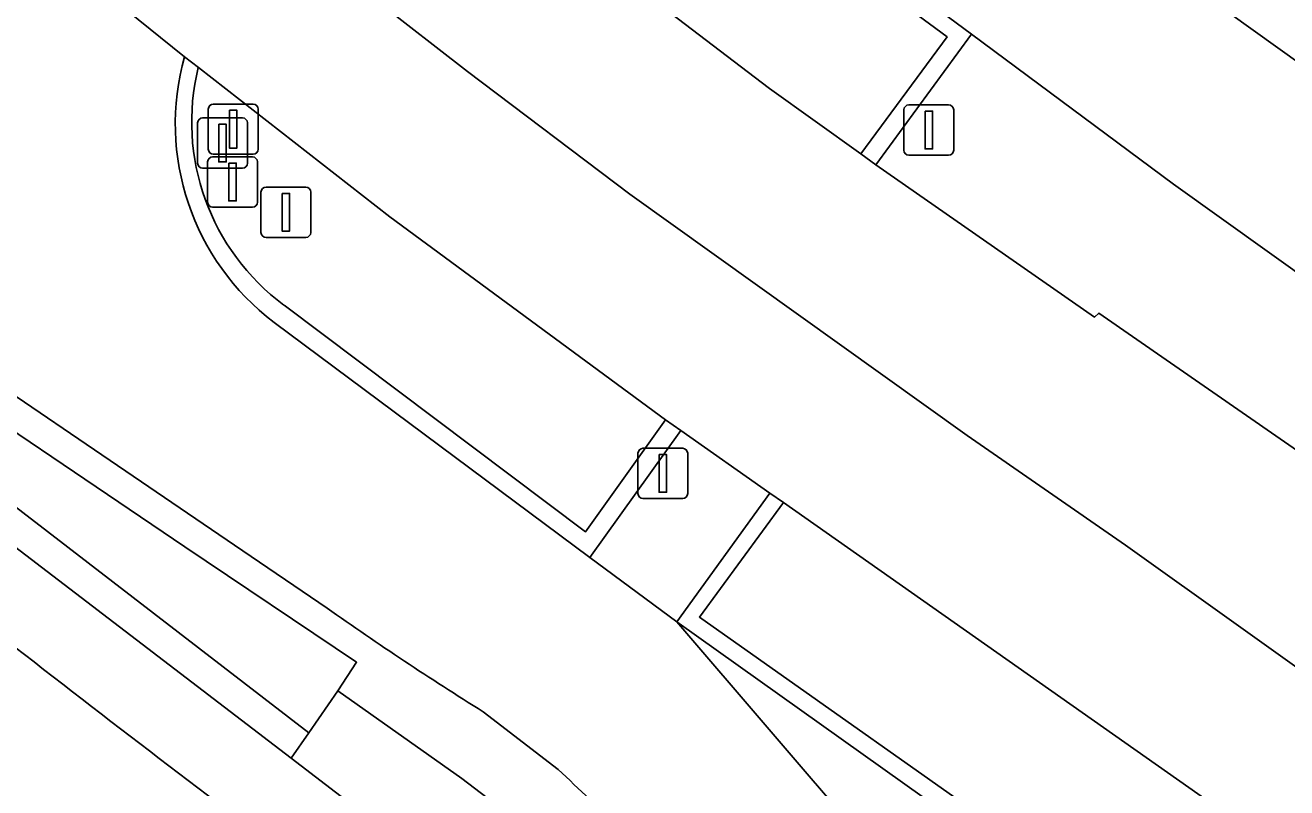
# Model space of a CAD drawing. Extents: x 159489 to 160304, y 383825 to 384531.
# Drawn here: x 160176.96 to 160202.04, y 384018.7 to 384033.86 of the extents above; entities that cross this region are included whole.
import ezdxf

# ---------------------------------------------------------------- set-up
doc = ezdxf.new("R2010")
doc.units = 0
for name, color, linetype in [('IMGEO_Berm_groen', 7, 'Continuous'), ('IMGEO_Berm_halfverhard', 7, 'Continuous'), ('IMGEO_Berm_open', 7, 'Continuous'), ('IMGEO_Fietspad_gesloten', 7, 'Continuous'), ('IMGEO_Fietspad_open', 7, 'Continuous'), ('IMGEO_Lichtmast', 7, 'Continuous'), ('IMGEO_OVBaan_gesloten', 7, 'Continuous'), ('IMGEO_Rijbaan_lokaal_gesloten', 7, 'Continuous'), ('IMGEO_Verkeersbordpaal', 7, 'Continuous'), ('IMGEO_Verkeersregelinstallatiepaal', 7, 'Continuous'), ('IMGEO_Voetpad_open', 7, 'Continuous')]:
    doc.layers.add(name, color=color, linetype=linetype)

msp = doc.modelspace()

# ---------------------------------------------------------------- linework, layer by layer
at = {"layer": 'IMGEO_Berm_groen'}
for points in [[(160184.352, 384038.247), (160191.759, 384032.603), (160193.57, 384031.3), (160195.287, 384033.625), (160191.647, 384036.314), (160190.258, 384037.272), (160189.182, 384038.005)], [(160184.203, 384030.049), (160180.398, 384033.017)], [(160182.102, 384028.296), (160188.098, 384023.789), (160189.688, 384026.016), (160184.203, 384030.049)], [(160214.093, 384008.867), (160192.033, 384024.368), (160190.364, 384022.091), (160197.288, 384017.199), (160207.188, 384010.424), (160214.517, 384005.523)]]:
    msp.add_lwpolyline(points, dxfattribs=at)
msp.add_lwpolyline([(160171.284, 384029.491), (160170.808, 384028.865), (160182.593, 384019.793), (160183.174, 384020.627), (160183.545, 384021.196), (160180.13, 384023.491), (160174.4, 384027.36)], close=True, dxfattribs=at)
msp.add_arc((160184.791, 384031.935), 4.525, 166.1599, 233.5332, dxfattribs=at)
at = {"layer": 'IMGEO_Berm_halfverhard'}
msp.add_lwpolyline([(160170.808, 384028.865), (160170.479, 384028.424), (160173.322, 384026.105), (160182.241, 384019.286), (160182.593, 384019.793)], close=True, dxfattribs=at)
at = {"layer": 'IMGEO_Berm_open'}
for points in [[(160189.182, 384038.005), (160190.258, 384037.272), (160191.647, 384036.314), (160195.287, 384033.625), (160193.57, 384031.3), (160193.87, 384031.084), (160195.774, 384033.682), (160191.38, 384036.932)], [(160180.398, 384033.017), (160180.122, 384033.232)], [(160182.958, 384022.269), (160181.12, 384023.521), (160173.988, 384028.376), (160171.632, 384029.97)], [(160171.284, 384029.491), (160174.4, 384027.36), (160180.13, 384023.491), (160183.545, 384021.196), (160183.174, 384020.627), (160185.635, 384018.885), (160186.76, 384018.031), (160186.824, 384017.982), (160187.238, 384018.475), (160187.884, 384017.918), (160189.171, 384016.251), (160191.88, 384012.729), (160194.18, 384010.263), (160198.414, 384007.124), (160210.912, 383998.526), (160221.742, 383991.739), (160229.786, 383987.367), (160226.956, 383984.813), (160226.628, 383984.32), (160227.188, 383983.998), (160230.463, 383987.072)], [(160181.904, 384027.951), (160188.181, 384023.28), (160189.992, 384025.804), (160189.688, 384026.016), (160188.098, 384023.789), (160182.102, 384028.296)], [(160192.033, 384024.368), (160191.765, 384024.556), (160189.912, 384022.001), (160197.279, 384016.758), (160211.975, 384006.752)], [(160214.517, 384005.523), (160207.188, 384010.424), (160197.288, 384017.199), (160190.364, 384022.091), (160192.033, 384024.368)], [(160187.554, 384019.061), (160186.06, 384020.211)]]:
    msp.add_lwpolyline(points, dxfattribs=at)
for centre, radius, start, end in [((160184.899, 384031.903), 4.959, 164.4531, 232.8394), ((160184.791, 384031.935), 4.525, 166.1599, 233.5332), ((160223.002, 384079.261), 69.654, 234.90674, 237.96925), ((160169.438, 383999.34), 26.779, 43.7478, 47.4296)]:
    msp.add_arc(centre, radius, start, end, dxfattribs=at)
at = {"layer": 'IMGEO_Fietspad_gesloten'}
for points in [[(160190.32, 384042.344), (160190.124, 384042.528), (160191.225, 384040.314), (160199.413, 384035.17), (160208.24, 384028.84), (160208.429, 384029.157), (160209.569, 384030.792), (160203.564, 384035.071), (160202.579, 384035.729)], [(160186.285, 384016.225), (160185.689, 384016.64), (160184.291, 384017.718), (160182.241, 384019.286), (160173.322, 384026.105), (160170.479, 384028.424)]]:
    msp.add_lwpolyline(points, dxfattribs=at)
msp.add_arc((160411.383, 384322.615), 381.739, 230.65996, 232.98021, dxfattribs=at)
at = {"layer": 'IMGEO_Fietspad_open'}
msp.add_lwpolyline([(160189.912, 384022.001), (160191.765, 384024.556), (160189.992, 384025.804), (160188.181, 384023.28)], close=True, dxfattribs=at)
at = {"layer": 'IMGEO_Lichtmast'}
for p, q in [((160181.744, 384030.64), (160182.534, 384030.64)), ((160182.534, 384030.64), (160181.744, 384030.64)), ((160181.644, 384029.74), (160181.644, 384030.54)), ((160181.644, 384030.54), (160181.644, 384029.74)), ((160182.634, 384030.54), (160182.634, 384029.74)), ((160182.634, 384029.74), (160182.634, 384030.54)), ((160182.534, 384029.64), (160181.744, 384029.64)), ((160181.744, 384029.64), (160182.534, 384029.64))]:
    msp.add_line(p, q, dxfattribs=at)
msp.add_lwpolyline([(160182.064, 384030.515), (160182.214, 384030.515), (160182.214, 384029.765), (160182.064, 384029.765), (160182.064, 384030.515)], dxfattribs=at)
for centre, start, end in [((160181.744, 384030.54), 90, 180), ((160181.744, 384030.54), 90, 180), ((160182.534, 384030.54), 0, 90), ((160182.534, 384030.54), 360, 90), ((160181.744, 384029.74), 180, 270), ((160181.744, 384029.74), 180, 270), ((160182.534, 384029.74), 270, 0), ((160182.534, 384029.74), 270, 0)]:
    msp.add_arc(centre, 0.1, start, end, dxfattribs=at)
at = {"layer": 'IMGEO_OVBaan_gesloten'}
for points in [[(160140.973, 384071.696), (160132.364, 384080.101), (160126.671, 384085.78), (160121.497, 384090.909), (160120.074, 384092.332), (160117.812, 384090.09), (160120.53, 384087.34), (160120.706, 384087.162), (160130.716, 384077.192), (160143.29, 384064.966), (160151.014, 384057.786), (160158.099, 384051.509), (160167.768, 384043.203), (160168.075, 384042.939), (160180.122, 384033.232), (160180.398, 384033.017), (160184.203, 384030.049), (160189.688, 384026.016), (160189.992, 384025.804), (160191.765, 384024.556), (160192.033, 384024.368), (160214.093, 384008.867), (160218.72, 384005.678)], [(160221.364, 384012.156), (160198.306, 384028.135), (160198.217, 384028.057), (160193.87, 384031.084), (160193.57, 384031.3), (160191.759, 384032.603), (160184.352, 384038.247), (160184.077, 384038.457), (160172.248, 384047.991), (160171.949, 384048.247), (160165.269, 384053.971)], [(160176.612, 384040.154), (160180.322, 384037.159), (160185.749, 384032.936), (160188.977, 384030.497), (160195.687, 384025.705), (160198.838, 384023.52), (160203.373, 384020.284), (160206.636, 384017.954), (160209.952, 384015.658), (160213.177, 384013.386), (160216.466, 384011.084), (160219.773, 384008.832), (160223.11, 384006.694), (160226.618, 384004.7), (160231.969, 384001.943), (160236.574, 383999.757), (160240.805, 383997.822), (160243.675, 384000.473), (160239.346, 384002.484)], [(160227.456, 384000.511), (160236.723, 383996.194), (160238.186, 383995.554), (160238.297, 383995.505), (160240.805, 383997.822), (160236.574, 383999.757), (160231.969, 384001.943), (160226.618, 384004.7), (160223.11, 384006.694), (160219.773, 384008.832), (160216.466, 384011.084), (160213.177, 384013.386), (160209.952, 384015.658), (160206.636, 384017.954), (160203.373, 384020.284), (160198.838, 384023.52), (160195.687, 384025.705), (160188.977, 384030.497), (160185.749, 384032.936), (160180.322, 384037.159), (160176.612, 384040.154)]]:
    msp.add_lwpolyline(points, dxfattribs=at)
at = {"layer": 'IMGEO_Rijbaan_lokaal_gesloten'}
for points in [[(160209.997, 384027.604), (160208.24, 384028.84), (160199.413, 384035.17), (160191.225, 384040.314), (160190.124, 384042.528), (160175.157, 384056.641)], [(160180.122, 384033.232), (160168.075, 384042.939)], [(160189.221, 384038.377), (160191.38, 384036.932), (160195.774, 384033.682), (160199.787, 384030.7), (160205.52, 384026.602), (160216.867, 384018.79)], [(160171.632, 384029.97), (160173.988, 384028.376), (160181.12, 384023.521), (160182.958, 384022.269)], [(160223.143, 383991.747), (160224.64, 383990.945), (160230.445, 383987.768), (160233.21, 383990.207), (160230.94, 383991.406), (160226.066, 383994.102), (160221.474, 383996.782), (160215.453, 384000.497), (160208.731, 384004.945), (160202.167, 384009.511), (160198.995, 384011.919), (160196.039, 384014.58), (160193.588, 384017.718), (160189.912, 384022.001), (160188.181, 384023.28), (160181.904, 384027.951)], [(160211.975, 384006.752), (160197.279, 384016.758), (160189.912, 384022.001), (160193.588, 384017.718), (160196.039, 384014.58), (160198.995, 384011.919), (160202.167, 384009.511), (160208.731, 384004.945), (160215.453, 384000.497), (160221.474, 383996.782), (160226.066, 383994.102), (160230.94, 383991.406), (160233.21, 383990.207), (160235.839, 383992.526), (160229.073, 383996.182)], [(160186.06, 384020.211), (160187.554, 384019.061)]]:
    msp.add_lwpolyline(points, dxfattribs=at)
for centre, radius, start, end in [((160184.899, 384031.903), 4.959, 164.4531, 232.8394), ((160223.002, 384079.261), 69.654, 234.90674, 237.96925), ((160169.438, 383999.34), 26.779, 43.7478, 47.4296)]:
    msp.add_arc(centre, radius, start, end, dxfattribs=at)
at = {"layer": 'IMGEO_Verkeersbordpaal'}
for p, q in [((160180.596, 384031.392), (160180.596, 384032.192)), ((160180.596, 384032.192), (160180.596, 384031.392)), ((160180.696, 384032.292), (160181.486, 384032.292)), ((160181.486, 384032.292), (160180.696, 384032.292)), ((160181.586, 384032.192), (160181.586, 384031.392)), ((160181.586, 384031.392), (160181.586, 384032.192)), ((160180.583, 384030.341), (160180.583, 384031.141)), ((160180.583, 384031.141), (160180.583, 384030.341)), ((160180.683, 384031.241), (160181.473, 384031.241)), ((160181.473, 384031.241), (160180.683, 384031.241)), ((160181.486, 384031.292), (160180.696, 384031.292)), ((160180.696, 384031.292), (160181.486, 384031.292)), ((160181.573, 384031.141), (160181.573, 384030.341)), ((160181.573, 384030.341), (160181.573, 384031.141)), ((160181.473, 384030.241), (160180.683, 384030.241)), ((160180.683, 384030.241), (160181.473, 384030.241))]:
    msp.add_line(p, q, dxfattribs=at)
for points in [[(160181.016, 384032.167), (160181.166, 384032.167), (160181.166, 384031.417), (160181.016, 384031.417), (160181.016, 384032.167)], [(160181.003, 384031.116), (160181.153, 384031.116), (160181.153, 384030.366), (160181.003, 384030.366), (160181.003, 384031.116)]]:
    msp.add_lwpolyline(points, dxfattribs=at)
for centre, start, end in [((160180.696, 384032.192), 90, 180), ((160180.696, 384032.192), 90, 180), ((160181.486, 384032.192), 0, 90), ((160181.486, 384032.192), 360, 90), ((160180.696, 384031.392), 180, 270), ((160180.696, 384031.392), 180, 270), ((160181.486, 384031.392), 270, 0), ((160181.486, 384031.392), 270, 0), ((160180.683, 384031.141), 90, 180), ((160180.683, 384031.141), 90, 180), ((160181.473, 384031.141), 0, 90), ((160181.473, 384031.141), 360, 90), ((160180.683, 384030.341), 180, 270), ((160180.683, 384030.341), 180, 270), ((160181.473, 384030.341), 270, 0), ((160181.473, 384030.341), 270, 0)]:
    msp.add_arc(centre, 0.1, start, end, dxfattribs=at)
at = {"layer": 'IMGEO_Verkeersregelinstallatiepaal'}
for p, q in [((160194.429, 384031.375), (160194.429, 384032.175)), ((160194.429, 384032.175), (160194.429, 384031.375)), ((160194.529, 384032.275), (160195.319, 384032.275)), ((160195.319, 384032.275), (160194.529, 384032.275)), ((160195.419, 384032.175), (160195.419, 384031.375)), ((160195.419, 384031.375), (160195.419, 384032.175)), ((160180.384, 384031.116), (160180.384, 384031.916)), ((160180.384, 384031.916), (160180.384, 384031.116)), ((160180.484, 384032.016), (160181.274, 384032.016)), ((160181.274, 384032.016), (160180.484, 384032.016)), ((160181.374, 384031.916), (160181.374, 384031.116)), ((160181.374, 384031.116), (160181.374, 384031.916)), ((160195.319, 384031.275), (160194.529, 384031.275)), ((160194.529, 384031.275), (160195.319, 384031.275)), ((160181.274, 384031.016), (160180.484, 384031.016)), ((160180.484, 384031.016), (160181.274, 384031.016)), ((160189.24, 384025.448), (160190.03, 384025.448)), ((160190.03, 384025.448), (160189.24, 384025.448)), ((160189.14, 384024.548), (160189.14, 384025.348)), ((160189.14, 384025.348), (160189.14, 384024.548)), ((160190.13, 384025.348), (160190.13, 384024.548)), ((160190.13, 384024.548), (160190.13, 384025.348)), ((160190.03, 384024.448), (160189.24, 384024.448)), ((160189.24, 384024.448), (160190.03, 384024.448))]:
    msp.add_line(p, q, dxfattribs=at)
for points in [[(160194.849, 384032.15), (160194.999, 384032.15), (160194.999, 384031.4), (160194.849, 384031.4), (160194.849, 384032.15)], [(160180.804, 384031.891), (160180.954, 384031.891), (160180.954, 384031.141), (160180.804, 384031.141), (160180.804, 384031.891)], [(160189.56, 384025.323), (160189.71, 384025.323), (160189.71, 384024.573), (160189.56, 384024.573), (160189.56, 384025.323)]]:
    msp.add_lwpolyline(points, dxfattribs=at)
for centre, start, end in [((160194.529, 384032.175), 90, 180), ((160194.529, 384032.175), 90, 180), ((160195.319, 384032.175), 0, 90), ((160195.319, 384032.175), 360, 90), ((160180.484, 384031.916), 90, 180), ((160180.484, 384031.916), 90, 180), ((160181.274, 384031.916), 0, 90), ((160181.274, 384031.916), 360, 90), ((160194.529, 384031.375), 180, 270), ((160194.529, 384031.375), 180, 270), ((160195.319, 384031.375), 270, 0), ((160195.319, 384031.375), 270, 0), ((160180.484, 384031.116), 180, 270), ((160180.484, 384031.116), 180, 270), ((160181.274, 384031.116), 270, 0), ((160181.274, 384031.116), 270, 0), ((160189.24, 384025.348), 90, 180), ((160189.24, 384025.348), 90, 180), ((160190.03, 384025.348), 0, 90), ((160190.03, 384025.348), 360, 90), ((160189.24, 384024.548), 180, 270), ((160189.24, 384024.548), 180, 270), ((160190.03, 384024.548), 270, 0), ((160190.03, 384024.548), 270, 0)]:
    msp.add_arc(centre, 0.1, start, end, dxfattribs=at)
at = {"layer": 'IMGEO_Voetpad_open'}
msp.add_lwpolyline([(160216.867, 384018.79), (160205.52, 384026.602), (160199.787, 384030.7), (160195.774, 384033.682), (160193.87, 384031.084), (160198.217, 384028.057), (160198.306, 384028.135), (160221.364, 384012.156)], dxfattribs=at)
msp.add_lwpolyline([(160183.174, 384020.627), (160182.593, 384019.793), (160182.241, 384019.286), (160184.291, 384017.718), (160185.689, 384016.64), (160186.057, 384017.118), (160186.76, 384018.031), (160185.635, 384018.885)], close=True, dxfattribs=at)
msp.add_arc((160411.383, 384322.615), 381.739, 230.65996, 232.98021, dxfattribs=at)

doc.saveas('drawing.dxf')
